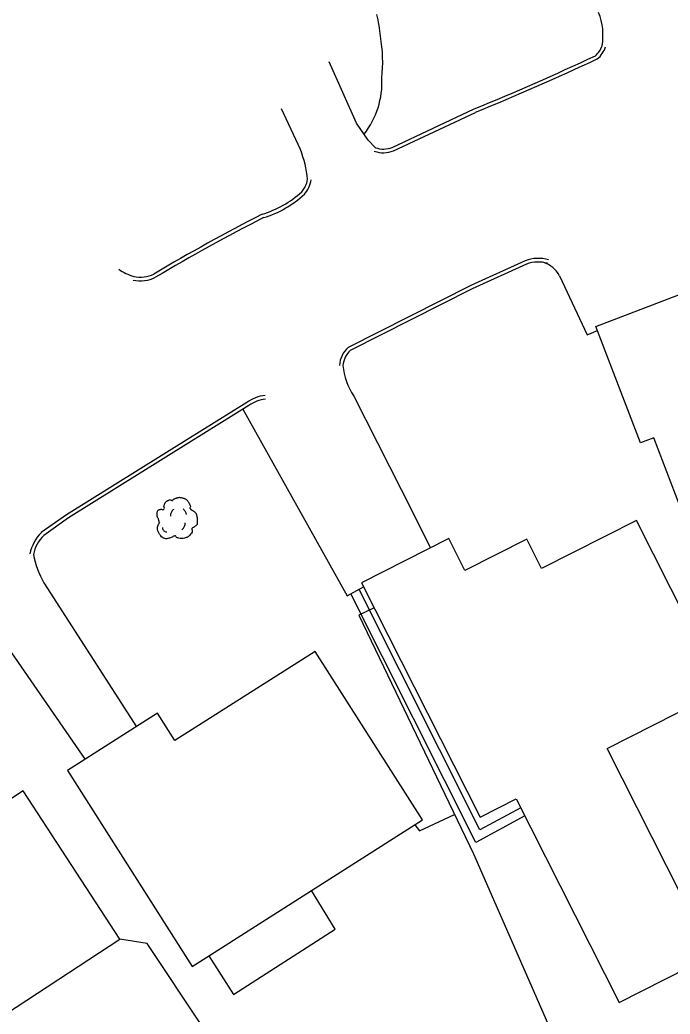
# Model space of a CAD drawing. Extents: x 2145380 to 2156929, y 139568 to 149130.
# Drawn here: x 2149240.8 to 2149347.9, y 143571.6 to 143735.3 of the extents above; entities that cross this region are included whole.
import ezdxf

# ---------------------------------------------------------------- set-up
doc = ezdxf.new("R2010")
doc.units = 0
for name, color, linetype in [('TOPO_Asphalt', 7, 'Continuous'), ('TOPO_Building', 7, 'Continuous'), ('TOPO_Concrete', 7, 'Continuous'), ('TOPO_Curb Back', 7, 'Continuous'), ('TOPO_Dirt Grav', 7, 'Continuous'), ('TOPO_Fence', 7, 'Continuous'), ('TOPO_Sidewalk', 7, 'Continuous'), ('TOPO_Tree', 7, 'Continuous')]:
    doc.layers.add(name, color=color, linetype=linetype)

# ---------------------------------------------------------------- blocks, each defined once
blk = doc.blocks.new('TREE')
at = {"layer": 'TOPO_Tree'}
for points in [[(-14.07, -0.4), (-14.17, 0.5), (-14.37, 1.38), (-14.6, 2.25), (-14.84, 3.17), (-15.47, 3.96), (-15.66, 4.9), (-15.8, 5.59), (-15.71, 6.31), (-15.66, 7.01), (-15.6, 7.91), (-15.72, 8.8), (-15.13, 9.66), (-14.62, 10.42), (-13.76, 10.49), (-13.02, 10.72), (-12.18, 10.98), (-11.06, 10), (-10.37, 10.72), (-9.4, 11.74), (-10.29, 13.28), (-9.84, 14.42), (-9.56, 15.15), (-9.32, 15.89), (-8.78, 16.54), (-8.18, 17.26), (-7.5, 17.68), (-6.67, 18.13), (-6.14, 18.41), (-5.61, 18.61), (-5.08, 18.66), (-4.55, 18.71), (-4.02, 18.54), (-3.49, 18.13)], [(-3.49, 17.6), (-3.07, 18.27), (-2.58, 18.8), (-1.9, 19.19), (-1.05, 19.68), (-0.19, 19.96), (0.74, 20.24), (1.62, 20.51), (2.51, 20.82), (3.39, 20.77), (4.1, 20.73), (4.8, 20.47), (5.51, 20.24), (6.43, 19.95), (7.32, 19.73), (8.15, 19.19), (9.36, 18.4), (10.02, 17.21), (10.8, 16.01), (11.24, 15.33), (11.58, 14.62), (11.86, 13.89), (12.17, 13.08), (11.37, 12.02), (11.86, 11.25), (12, 11.03), (12.18, 10.86), (12.39, 10.72), (12.91, 10.35), (13.45, 10.02), (13.97, 9.66), (14.7, 9.16), (15.41, 8.68), (16.09, 8.07), (16.7, 7.53), (16.93, 6.73), (17.15, 5.95), (17.59, 4.38), (17.71, 2.77), (17.68, 1.19), (17.65, -0.25), (17.83, -2.22), (16.62, -3.04), (15.47, -3.83), (14.31, -4.58), (13.16, -5.35)], [(-4.21, 5.09), (-4.46, 6.09), (-4.3, 7.21), (-3.84, 8.21), (-3.33, 9.34), (-2.71, 10.27), (-1.64, 10.97)], [(5.89, 11.15), (6.5, 10.68), (6.96, 10.17), (7.36, 9.5), (7.93, 8.56), (8.31, 7.6), (8.46, 6.56)], [(13.16, -5.34), (13.25, -5.81), (13.36, -6.28), (13.45, -6.75), (13.76, -8.52), (12.24, -10.03), (10.8, -11.51), (9.98, -12.34), (9.13, -12.77), (8.15, -13.1), (5.97, -13.83), (3.32, -13.56), (1.27, -13.1), (0.49, -12.92), (-0.06, -11.44), (-0.84, -11.51), (-2.04, -11.61), (-3.28, -12.78), (-4.55, -13.1), (-6.06, -13.47), (-7.77, -14.03), (-9.31, -13.62), (-11.36, -13.09), (-12.84, -11.41), (-14.07, -9.39), (-15.32, -7.35), (-15.61, -5.13), (-15.13, -3.04), (-14.87, -1.89), (-13.91, -0.75), (-13.54, 0.13)], [(-11.38, -4.46), (-11.47, -5.41), (-11.03, -6.32), (-10.09, -7.22), (-9.3, -7.97), (-8.49, -8.26), (-7.7, -8.14)], [(4.79, -6.29), (5.71, -5.66), (6.3, -4.92), (6.81, -3.91), (7.36, -2.81), (7.63, -1.7), (7.54, -0.6)]]:
    blk.add_open_spline(points, degree=3, dxfattribs=at)

msp = doc.modelspace()

# ---------------------------------------------------------------- linework, layer by layer
at = {"layer": 'TOPO_Asphalt'}
for points in [[(2149299.38, 143714.25), (2149298.16, 143715.52), (2149296.25, 143718.3), (2149291.73, 143728.4)], [(2149287.01, 143713.97), (2149283.89, 143720.67)], [(2149329.68, 143693.18), (2149334.25, 143683.44), (2149335.93, 143684.14)], [(2149295.8, 143673.35), (2149303.61, 143657.97), (2149308.43, 143648.35)], [(2149277.54, 143671.19), (2149294.73, 143640.49), (2149297.4, 143641.95)], [(2149244.77, 143642.61), (2149259.99, 143618.91)], [(2149234.62, 143638), (2149251.55, 143613.54)]]:
    msp.add_lwpolyline(points, dxfattribs=at)
for centre, radius, start, end in [((2149326.72, 143732.79), 10.12, 349.9308, 21.7277), ((2149269.58, 143707.26), 18.68, 5.4812, 21.0361), ((2149325.58, 143690.94), 4.67, 28.6578, 71.3001), ((2149262.41, 143702.1), 9.49, 235.9634, 252.452), ((2149305.16, 143679.49), 11.2, 185.6584, 213.2545), ((2149257.33, 143649.9), 14.53, 190.4126, 210.1046)]:
    msp.add_arc(centre, radius, start, end, dxfattribs=at)
at = {"layer": 'TOPO_Building'}
for points in [[(2149391.29, 143678.94), (2149403.22, 143647.72), (2149379.8, 143638.77), (2149383.34, 143629.52), (2149369.57, 143624.25), (2149365.94, 143633.75), (2149358.79, 143631.02), (2149345.23, 143666.49), (2149343, 143665.64), (2149335.67, 143684.82), (2149355.03, 143692.22), (2149364.09, 143668.54)], [(2149297.07, 143642.6), (2149316.6, 143604.02), (2149322.55, 143607.03), (2149339.5, 143573.53), (2149354.78, 143581.26), (2149337.52, 143615.36), (2149356.47, 143624.95), (2149342.34, 143652.88), (2149326.72, 143644.98), (2149324.28, 143649.82), (2149314.11, 143644.67), (2149311.47, 143649.89)], [(2149269.18, 143579.47), (2149307.09, 143603.59), (2149289.43, 143631.33), (2149266.34, 143616.64), (2149263.48, 143621.13), (2149248.67, 143611.71)], [(2149198.57, 143580.49), (2149214.6, 143556), (2149257.29, 143583.95), (2149241.33, 143608.34), (2149223.77, 143596.84), (2149221.58, 143600.19), (2149206.44, 143590.27), (2149208.56, 143587.03)]]:
    msp.add_lwpolyline(points, close=True, dxfattribs=at)
at = {"layer": 'TOPO_Concrete'}
msp.add_lwpolyline([(2149271.94, 143581.22), (2149275.99, 143574.81), (2149292.73, 143585.59), (2149288.81, 143591.95)], dxfattribs=at)
at = {"layer": 'TOPO_Curb Back'}
for points in [[(2149302.1, 143714.31), (2149315.62, 143720.63)], [(2149302.35, 143713.76), (2149315.86, 143720.08)], [(2149324.01, 143695.65), (2149315.05, 143691.57), (2149294.88, 143681.38)], [(2149324.24, 143695.1), (2149315.31, 143691.03), (2149295.22, 143680.88)], [(2149278.2, 143672.3), (2149268.3, 143666.17), (2149248.48, 143653.81), (2149244.34, 143650.89)], [(2149278.53, 143671.8), (2149268.62, 143665.66), (2149248.81, 143653.31), (2149244.73, 143650.43)]]:
    msp.add_lwpolyline(points, dxfattribs=at)
for centre, radius, start, end in [((2149333.42, 143732.04), 3.41, 309.2809, 342.6829), ((2149333.42, 143732.04), 4.01, 308.1808, 342.6828), ((2149153.67, 144116.53), 427.74, 292.2478, 295.1687), ((2149153.69, 144116.49), 428.29, 292.2495, 295.1783), ((2149300.67, 143717.75), 3.72, 249.7523, 292.6412), ((2149300.67, 143717.74), 4.32, 249.7458, 292.8182), ((2149284.13, 143709.67), 4.09, 319.2713, 351.2738), ((2149284.13, 143709.67), 4.69, 318.8222, 351.2762), ((2149275.94, 143719.3), 16.69, 286.6123, 312.5373), ((2149275.94, 143719.3), 17.29, 286.7959, 312.6508), ((2149416.29, 143436.87), 298.94, 116.9699, 120.8749), ((2149416.29, 143436.87), 298.34, 116.9803, 120.8808), ((2149326.17, 143689.93), 6.11, 73.741, 110.6321), ((2149326.17, 143689.93), 5.51, 73.7415, 110.4287), ((2149260.61, 143698.38), 6.03, 258.7899, 295.1121), ((2149260.61, 143698.38), 5.43, 258.788, 294.8019), ((2149297.77, 143678.12), 4.36, 131.6233, 176.0215), ((2149297.77, 143678.12), 3.76, 132.7696, 176.0203), ((2149281.75, 143667.51), 5.97, 95.2935, 126.5685), ((2149281.75, 143667.5), 5.37, 95.296, 126.8273), ((2149249.09, 143646.08), 6.76, 134.6177, 168.7921), ((2149249.09, 143646.08), 6.16, 135.0679, 168.7923)]:
    msp.add_arc(centre, radius, start, end, dxfattribs=at)
at = {"layer": 'TOPO_Dirt Grav'}
for centre, radius, start, end in [((2149267.44, 143729.02), 32.95, 6.2428, 12.5437), ((2149275.4, 143728.35), 25.16, 353.964, 9.7401), ((2149286.56, 143725.05), 13.88, 321.9674, 2.6969)]:
    msp.add_arc(centre, radius, start, end, dxfattribs=at)
at = {"layer": 'TOPO_Fence'}
for points in [[(2149299.15, 143638.5), (2149296.64, 143637.27), (2149315.52, 143597.99), (2149341.04, 143539.7)], [(2149305.84, 143602.79), (2149306.64, 143601.8), (2149312.4, 143604.48)], [(2149231.09, 143525.93), (2149280.23, 143555.51), (2149261.78, 143583.24), (2149257.28, 143583.94)]]:
    msp.add_lwpolyline(points, dxfattribs=at)
at = {"layer": 'TOPO_Sidewalk'}
for points in [[(2149323.96, 143604.23), (2149315.88, 143599.87), (2149295.32, 143640.81)], [(2149323.28, 143605.59), (2149316.53, 143601.94), (2149296.67, 143641.49)]]:
    msp.add_lwpolyline(points, dxfattribs=at)

# ---------------------------------------------------------------- block references
at = {"layer": 'TOPO_Tree', "xscale": 0.19685000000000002, "yscale": 0.19685000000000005}
msp.add_blockref('TREE', (2149266.52, 143652.6), dxfattribs=at)

doc.saveas('drawing.dxf')
